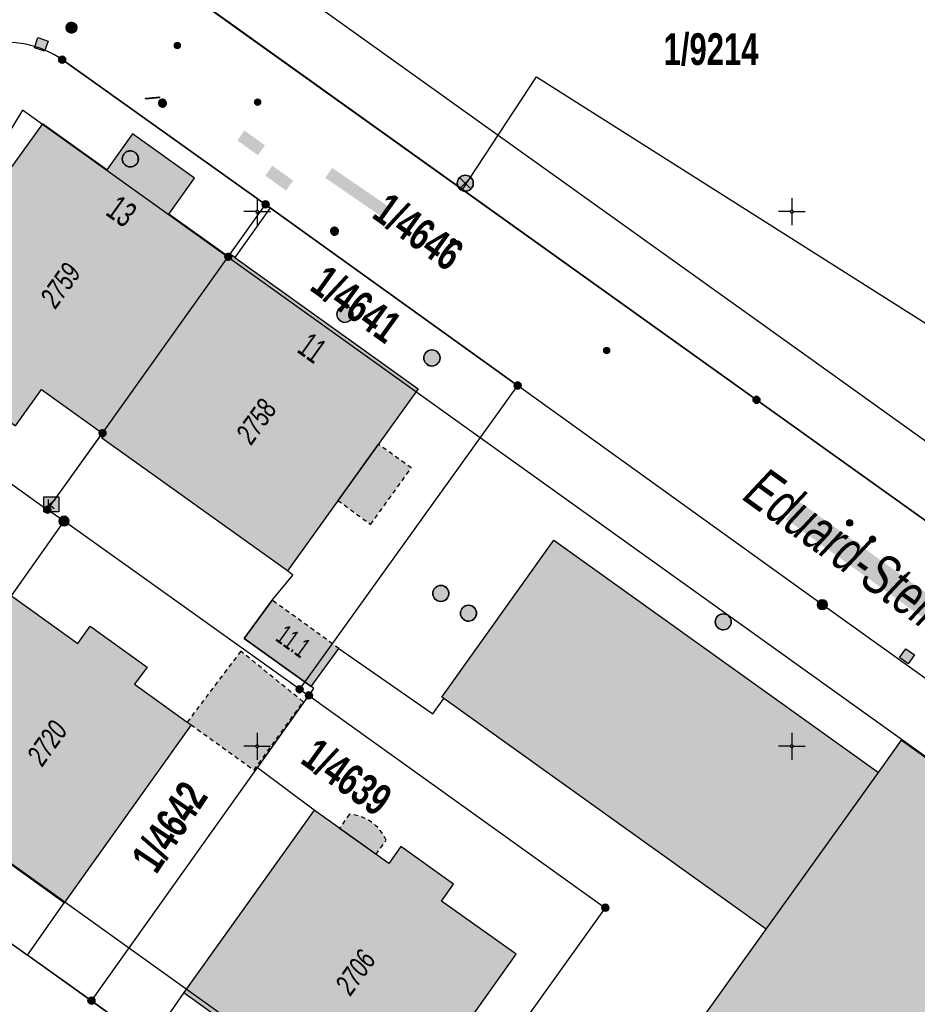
# Model space of a CAD drawing. Header units: metres. Extents: x 2695560 to 2696939, y 1260491 to 1262050.
# Tile 837 of 1005: x 2696165 to 2696207, y 1261563 to 1261609. Entities that reach past the tile are written whole.
import ezdxf

# ---------------------------------------------------------------- set-up
doc = ezdxf.new("R2010")
doc.units = ezdxf.units.M
doc.linetypes.add('AUSGEZOGEN', pattern=[0])
doc.linetypes.add('VERDECKT2_S2', pattern=[0.36, 0.2, -0.16])
for name, color, linetype in [('XR$1$AV_Flächen (EO)', 7, 'AUSGEZOGEN'), ('XR$1$AV_Gebäudeflächen (BB)', 7, 'AUSGEZOGEN'), ('XR$1$AV_Gebäudeflächen (EO)', 7, 'AUSGEZOGEN'), ('XR$1$AV_Grenzpunkte', 7, 'AUSGEZOGEN'), ('XR$1$AV_Grundstück-Nr.', 7, 'AUSGEZOGEN'), ('XR$1$AV_Haus-Nr.', 7, 'AUSGEZOGEN'), ('XR$1$AV_Koordinatennetzpunkte', 7, 'AUSGEZOGEN'), ('XR$1$AV_Linien (BB)', 7, 'AUSGEZOGEN'), ('XR$1$AV_Linien (EO)', 7, 'AUSGEZOGEN'), ('XR$1$AV_Strassennamen', 7, 'AUSGEZOGEN'), ('XR$1$AV_Versicherung-Nr.', 7, 'AUSGEZOGEN'), ('XR$1$AW_LK_Einlaufschacht alt', 24, 'AUSGEZOGEN'), ('XR$1$AW_LK_Schachtdeckel', 24, 'AUSGEZOGEN'), ('XR$1$EW_LK_Knoten', 1, 'AUSGEZOGEN'), ('XR$1$GA_LK_Rohrleitungsteil', 32, 'AUSGEZOGEN'), ('XR$1$GA_LK_Siphon', 32, 'AUSGEZOGEN'), ('XR$1$Liegenschaftsgrenzen', 7, 'AUSGEZOGEN'), ('XR$1$PFAV', 255, 'AUSGEZOGEN'), ('XR$1$PFAW', 255, 'AUSGEZOGEN'), ('XR$1$PFEW', 255, 'AUSGEZOGEN'), ('XR$1$PFGA', 255, 'AUSGEZOGEN'), ('XR$1$PFWA', 255, 'AUSGEZOGEN'), ('XR$1$PFWFM', 255, 'AUSGEZOGEN'), ('XR$1$RAEW', 8, 'AUSGEZOGEN'), ('XR$1$RP_Abstandslinie', 7, 'AUSGEZOGEN'), ('XR$1$TV_LK_KNOTEN', 92, 'AUSGEZOGEN'), ('XR$1$WA_LK_Absperrarmatur', 171, 'AUSGEZOGEN')]:
    doc.layers.add(name, color=color, linetype=linetype)
doc.styles.add('ARIAL', font='arial.ttf')

# ---------------------------------------------------------------- blocks, each defined once
blk = doc.blocks.new('COMPLEXOBJECT_709')
at = {"layer": 'XR$1$AV_Linien (BB)', "color": 7, "linetype": 'AUSGEZOGEN', "transparency": 33554687}
blk.add_line((6184.598, 11601.041), (6168.39, 11612.64), dxfattribs=at)
blk.add_arc((6171.081, 11616.307), 4.549, 149.2977, 233.7266, dxfattribs=at)
blk = doc.blocks.new('COMPLEXOBJECT_752')
at = {"layer": 'XR$1$AV_Linien (BB)', "color": 7, "linetype": 'AUSGEZOGEN', "transparency": 33554687}
blk.add_lwpolyline([(6175.612, 11600.18), (6175.39, 11600.34), (6165.88, 11607.11)], dxfattribs=at)
blk.add_arc((6163.292, 11603.368), 4.549, 55.3331, 148.5781, dxfattribs=at)
blk = doc.blocks.new('COMPLEXOBJECT_964')
at = {"layer": 'XR$1$AV_Flächen (EO)', "color": 7, "linetype": 'VERDECKT2_S2', "transparency": 33554687}
for p, q in [((6179.312, 11571.822), (6178.847, 11571.169)), ((6180.563, 11569.949), (6181.028, 11570.603))]:
    blk.add_line(p, q, dxfattribs=at)
blk.add_arc((6179.183, 11569.823), 2.003, 22.9218, 86.3003, dxfattribs=at)
blk = doc.blocks.new('COMPLEXOBJECT_1190')
at = {"layer": 'XR$1$Liegenschaftsgrenzen', "color": 7, "linetype": 'AUSGEZOGEN', "transparency": 33554687}
blk.add_line((6165.88, 11607.11), (6175.39, 11600.34), dxfattribs=at)
blk.add_arc((6163.292, 11603.368), 4.549, 55.3331, 148.5781, dxfattribs=at)
blk = doc.blocks.new('COMPLEXOBJECT_1195')
at = {"layer": 'XR$1$Liegenschaftsgrenzen', "color": 7, "linetype": 'AUSGEZOGEN', "transparency": 33554687}
blk.add_lwpolyline([(6168.39, 11612.64), (6198.35, 11591.2), (6225.281, 11571.95)], dxfattribs=at)
blk = doc.blocks.new('BWAV20')
at = {"true_color": 0x000000, "transparency": 33554687}
blk.add_hatch(color=18, dxfattribs=at).paths.add_polyline_path([(0.17, 0), (0.16, 0.03), (0.15, 0.07), (0.14, 0.1), (0.11, 0.12), (0.09, 0.14), (0.06, 0.16), (0.03, 0.16), (-0.01, 0.17), (-0.04, 0.16), (-0.07, 0.15), (-0.1, 0.13), (-0.13, 0.11), (-0.15, 0.08), (-0.16, 0.05), (-0.17, 0.02), (-0.17, -0.02), (-0.16, -0.05), (-0.15, -0.08), (-0.13, -0.11), (-0.1, -0.13), (-0.07, -0.15), (-0.04, -0.16), (-0.01, -0.17), (0.03, -0.16), (0.06, -0.16), (0.09, -0.14), (0.11, -0.12), (0.14, -0.1), (0.15, -0.07), (0.16, -0.03)])
at = {"layer": 'XR$1$PFAV', "transparency": 33554687}
blk.add_hatch(color=7, dxfattribs=at).paths.add_polyline_path([(0.5, 0), (0.49, 0.1), (0.46, 0.2), (0.41, 0.29), (0.34, 0.36), (0.26, 0.42), (0.17, 0.47), (0.08, 0.49), (-0.03, 0.5), (-0.13, 0.48), (-0.22, 0.45), (-0.31, 0.4), (-0.38, 0.33), (-0.44, 0.24), (-0.48, 0.15), (-0.5, 0.05), (-0.5, -0.05), (-0.48, -0.15), (-0.44, -0.24), (-0.38, -0.33), (-0.31, -0.4), (-0.22, -0.45), (-0.13, -0.48), (-0.03, -0.5), (0.08, -0.49), (0.17, -0.47), (0.26, -0.42), (0.34, -0.36), (0.41, -0.29), (0.46, -0.2), (0.49, -0.1)])
blk = doc.blocks.new('BAV15')
at = {"layer": 'XR$1$PFAV', "transparency": 33554687}
blk.add_hatch(color=7, dxfattribs=at).paths.add_polyline_path([(0.5, 0), (0.49, 0.1), (0.46, 0.2), (0.41, 0.29), (0.34, 0.36), (0.26, 0.42), (0.17, 0.47), (0.08, 0.49), (-0.03, 0.5), (-0.13, 0.48), (-0.22, 0.45), (-0.31, 0.4), (-0.38, 0.33), (-0.44, 0.24), (-0.48, 0.15), (-0.5, 0.05), (-0.5, -0.05), (-0.48, -0.15), (-0.44, -0.24), (-0.38, -0.33), (-0.31, -0.4), (-0.22, -0.45), (-0.13, -0.48), (-0.03, -0.5), (0.08, -0.49), (0.17, -0.47), (0.26, -0.42), (0.34, -0.36), (0.41, -0.29), (0.46, -0.2), (0.49, -0.1)])
at = {"color": 7, "transparency": 33554687}
for start, end in [(90, 270), (270, 90)]:
    blk.add_arc((0, 0), 0.5, start, end, dxfattribs=at)
at = {"layer": 'XR$1$PFAV', "transparency": 33554687}
blk.add_circle((0, 0), 0.5, dxfattribs=at)
blk = doc.blocks.new('BAV2041')
at = {"color": 7, "transparency": 33554687}
for p, q in [((0, 0.5), (0, 0.05)), ((-0.05, 0), (-0.5, 0)), ((0.05, 0), (0.5, 0)), ((0, -0.05), (0, -0.5))]:
    blk.add_line(p, q, dxfattribs=at)
blk.add_circle((0, 0), 0.05, dxfattribs=at)
for start, end in [(90, 270), (270, 90)]:
    blk.add_arc((0, 0), 0.05, start, end, dxfattribs=at)
blk = doc.blocks.new('BAW2089')
at = {"layer": 'XR$1$PFAW', "transparency": 33554687}
blk.add_hatch(color=7, dxfattribs=at).paths.add_polyline_path([(-0.5, 0.5), (-0.5, -0.5), (0.5, -0.5), (0.5, 0.5)])
at = {"transparency": 33554687}
blk.add_lwpolyline([(-0.5, 0.5), (0.5, 0.5), (0.5, -0.5), (-0.5, -0.5), (-0.5, 0.5)], close=True, dxfattribs=at)
at = {"layer": 'XR$1$PFAW', "transparency": 33554687}
blk.add_lwpolyline([(-0.5, 0.5), (0.5, 0.5), (0.5, -0.5), (-0.5, -0.5), (-0.5, 0.5)], close=True, dxfattribs=at)
blk = doc.blocks.new('BAW2082')
at = {"layer": 'XR$1$PFAW', "transparency": 33554687}
blk.add_hatch(color=7, dxfattribs=at).paths.add_polyline_path([(0.509, -0.003), (0.499, 0.098), (0.469, 0.194), (0.42, 0.283), (0.354, 0.359), (0.274, 0.421), (0.183, 0.466), (0.085, 0.491), (-0.016, 0.496), (-0.116, 0.481), (-0.211, 0.446), (-0.297, 0.392), (-0.37, 0.323), (-0.428, 0.24), (-0.468, 0.147), (-0.488, 0.047), (-0.488, -0.054), (-0.468, -0.153), (-0.428, -0.246), (-0.37, -0.329), (-0.297, -0.398), (-0.211, -0.452), (-0.116, -0.487), (-0.016, -0.502), (0.085, -0.497), (0.183, -0.472), (0.274, -0.427), (0.354, -0.366), (0.42, -0.289), (0.469, -0.2), (0.499, -0.104)])
at = {"transparency": 33554687}
for start, end in [(91.19481, 268.80519), (268.80519, 91.19481)]:
    blk.add_arc((0.01, 0), 0.5, start, end, dxfattribs=at)
at = {"layer": 'XR$1$PFAW', "transparency": 33554687}
blk.add_circle((0.009, -0.003), 0.5, dxfattribs=at)
blk = doc.blocks.new('BAW2088')
at = {"layer": 'XR$1$PFAW', "transparency": 33554687}
blk.add_hatch(color=253, dxfattribs=at).paths.add_polyline_path([(0.51, 0), (0.5, 0.101), (0.47, 0.197), (0.421, 0.286), (0.355, 0.362), (0.275, 0.424), (0.184, 0.469), (0.086, 0.494), (-0.015, 0.499), (-0.115, 0.484), (-0.21, 0.449), (-0.296, 0.395), (-0.369, 0.326), (-0.427, 0.243), (-0.467, 0.15), (-0.487, 0.051), (-0.487, -0.051), (-0.467, -0.15), (-0.427, -0.243), (-0.369, -0.326), (-0.296, -0.395), (-0.21, -0.449), (-0.115, -0.484), (-0.015, -0.499), (0.086, -0.494), (0.184, -0.469), (0.275, -0.424), (0.355, -0.362), (0.421, -0.286), (0.47, -0.197), (0.5, -0.101)])
at = {"transparency": 33554687}
for start, end in [(91.19481, 268.80519), (268.80519, 91.19481)]:
    blk.add_arc((0.01, 0), 0.5, start, end, dxfattribs=at)
at = {"layer": 'XR$1$PFAW', "transparency": 33554687}
blk.add_circle((0.01, 0), 0.5, dxfattribs=at)
blk = doc.blocks.new('BWA965')
at = {"layer": 'XR$1$PFWA', "transparency": 33554687}
blk.add_hatch(color=7, dxfattribs=at).paths.add_polyline_path([(0, 0.5), (-0.05, 0.5), (-0.1, 0.49), (-0.15, 0.48), (-0.2, 0.46), (-0.24, 0.44), (-0.29, 0.41), (-0.33, 0.38), (-0.36, 0.34), (-0.4, 0.31), (-0.42, 0.26), (-0.45, 0.22), (-0.47, 0.17), (-0.48, 0.13), (-0.49, 0.08), (-0.5, 0.03), (-0.5, -0.03), (-0.49, -0.08), (-0.48, -0.13), (-0.47, -0.17), (-0.45, -0.22), (-0.42, -0.26), (-0.4, -0.31), (-0.36, -0.34), (-0.33, -0.38), (-0.29, -0.41), (-0.24, -0.44), (-0.2, -0.46), (-0.15, -0.48), (-0.1, -0.49), (-0.05, -0.5), (0, -0.5), (0.05, -0.5), (0.1, -0.49), (0.15, -0.48), (0.2, -0.46), (0.24, -0.44), (0.29, -0.41), (0.33, -0.38), (0.36, -0.34), (0.4, -0.31), (0.42, -0.26), (0.45, -0.22), (0.47, -0.17), (0.48, -0.13), (0.49, -0.08), (0.5, -0.03), (0.5, 0.03), (0.49, 0.08), (0.48, 0.13), (0.47, 0.17), (0.45, 0.22), (0.42, 0.26), (0.4, 0.31), (0.36, 0.34), (0.33, 0.38), (0.29, 0.41), (0.24, 0.44), (0.2, 0.46), (0.15, 0.48), (0.1, 0.49), (0.05, 0.5)])
at = {"transparency": 33554687}
blk.add_line((0, 0.5), (0, -0.5), dxfattribs=at)
for start, end in [(90, 270), (270, 90)]:
    blk.add_arc((0, 0), 0.5, start, end, dxfattribs=at)
blk = doc.blocks.new('BGA2013')
at = {"transparency": 33554687}
blk.add_hatch(color=36, dxfattribs=at).paths.add_polyline_path([(-0.291, -0.409), (0.352, 0.357), (0.291, 0.409), (-0.352, -0.357)])
at = {"color": 32, "transparency": 33554687}
blk.add_lwpolyline([(-0.291, -0.409), (-0.352, -0.357), (0.291, 0.409), (0.352, 0.357), (-0.291, -0.409)], close=True, dxfattribs=at)
blk = doc.blocks.new('BGA15')
at = {"layer": 'XR$1$PFGA', "transparency": 33554687}
blk.add_hatch(color=7, dxfattribs=at).paths.add_polyline_path([(0.5, 0), (0.49, 0.101), (0.459, 0.197), (0.41, 0.286), (0.344, 0.362), (0.264, 0.424), (0.174, 0.469), (0.076, 0.494), (-0.025, 0.499), (-0.125, 0.484), (-0.22, 0.449), (-0.306, 0.395), (-0.379, 0.326), (-0.437, 0.243), (-0.477, 0.15), (-0.497, 0.051), (-0.497, -0.051), (-0.477, -0.15), (-0.437, -0.243), (-0.379, -0.326), (-0.306, -0.395), (-0.22, -0.449), (-0.125, -0.484), (-0.025, -0.499), (0.076, -0.494), (0.174, -0.469), (0.264, -0.424), (0.344, -0.362), (0.41, -0.286), (0.459, -0.197), (0.49, -0.101)])
at = {"color": 32, "transparency": 33554687}
for start, end in [(91.19481, 268.80519), (268.80519, 91.19481)]:
    blk.add_arc((0, 0), 0.5, start, end, dxfattribs=at)
at = {"layer": 'XR$1$PFGA', "transparency": 33554687}
blk.add_circle((0, 0), 0.5, dxfattribs=at)
blk = doc.blocks.new('BEW957')
at = {"layer": 'XR$1$RAEW', "transparency": 33554687}
blk.add_hatch(color=1, dxfattribs=at).paths.add_polyline_path([(-0.5, 0), (-0.5, -0.05), (-0.49, -0.1), (-0.48, -0.15), (-0.46, -0.2), (-0.44, -0.24), (-0.41, -0.29), (-0.38, -0.33), (-0.34, -0.36), (-0.31, -0.4), (-0.26, -0.42), (-0.22, -0.45), (-0.17, -0.47), (-0.13, -0.48), (-0.08, -0.49), (-0.03, -0.5), (0.03, -0.5), (0.08, -0.49), (0.13, -0.48), (0.17, -0.47), (0.22, -0.45), (0.26, -0.42), (0.31, -0.4), (0.34, -0.36), (0.38, -0.33), (0.41, -0.29), (0.44, -0.24), (0.46, -0.2), (0.48, -0.15), (0.49, -0.1), (0.5, -0.05), (0.5, 0), (0.5, 0.05), (0.49, 0.1), (0.48, 0.15), (0.46, 0.2), (0.44, 0.24), (0.41, 0.29), (0.38, 0.33), (0.34, 0.36), (0.31, 0.4), (0.26, 0.42), (0.22, 0.45), (0.17, 0.47), (0.13, 0.48), (0.08, 0.49), (0.03, 0.5), (-0.03, 0.5), (-0.08, 0.49), (-0.13, 0.48), (-0.17, 0.47), (-0.22, 0.45), (-0.26, 0.42), (-0.31, 0.4), (-0.34, 0.36), (-0.38, 0.33), (-0.41, 0.29), (-0.44, 0.24), (-0.46, 0.2), (-0.48, 0.15), (-0.49, 0.1), (-0.5, 0.05)])
at = {"color": 1, "transparency": 33554687}
for start, end in [(90, 180), (180, 270), (0, 90), (270, 0)]:
    blk.add_arc((0, 0), 0.5, start, end, dxfattribs=at)
at = {"layer": 'XR$1$RAEW', "color": 1, "transparency": 33554687}
blk.add_circle((0, 0), 0.5, dxfattribs=at)
blk = doc.blocks.new('BEWLP2549_S')
at = {"layer": 'XR$1$PFEW', "transparency": 33554687}
blk.add_hatch(color=7, dxfattribs=at).paths.add_polyline_path([(0.5, 0), (0.49, 0.101), (0.459, 0.197), (0.41, 0.286), (0.344, 0.362), (0.264, 0.424), (0.174, 0.469), (0.076, 0.494), (-0.025, 0.499), (-0.125, 0.484), (-0.22, 0.449), (-0.306, 0.395), (-0.379, 0.326), (-0.437, 0.243), (-0.477, 0.15), (-0.497, 0.051), (-0.497, -0.051), (-0.477, -0.15), (-0.437, -0.243), (-0.379, -0.326), (-0.306, -0.395), (-0.22, -0.449), (-0.125, -0.484), (-0.025, -0.499), (0.076, -0.494), (0.174, -0.469), (0.264, -0.424), (0.344, -0.362), (0.41, -0.286), (0.459, -0.197), (0.49, -0.101)])
at = {"color": 1, "transparency": 33554687}
for p, q in [((0.354, -0.354), (-0.354, 0.354)), ((-0.354, -0.354), (0.354, 0.354))]:
    blk.add_line(p, q, dxfattribs=at)
for start, end in [(91.38095, 268.61905), (268.61905, 91.38095)]:
    blk.add_arc((0, 0), 0.5, start, end, dxfattribs=at)
at = {"layer": 'XR$1$PFEW', "transparency": 33554687}
blk.add_circle((0, 0), 0.5, dxfattribs=at)
blk = doc.blocks.new('BTV1')
at = {"layer": 'XR$1$PFWFM', "transparency": 33554687}
blk.add_hatch(color=7, dxfattribs=at).paths.add_polyline_path([(-0.5, 0.5), (-0.5, -0.5), (0.5, -0.5), (0.5, 0.5)])
at = {"color": 92, "transparency": 33554687}
for p, q in [((-0.219, 0.321), (-0.219, -0.298)), ((-0.208, -0.05), (0.23, 0.31)), ((-0.159, 0.001), (0.192, -0.283))]:
    blk.add_line(p, q, dxfattribs=at)
blk.add_polyline3d([(-0.5, 0.5, 0.993), (0.5, 0.5, 0.993), (0.5, -0.5, 0.993), (-0.5, -0.5, 0.993)], close=True, dxfattribs=at)

msp = doc.modelspace()

# ---------------------------------------------------------------- hatches: boundary and pattern name
at = {"transparency": 33554687}
for points in [[(2696175.37, 1261603.602), (2696175.041, 1261603.142), (2696176.004, 1261602.452), (2696176.333, 1261602.912)], [(2696176.68, 1261601.959), (2696176.347, 1261601.496), (2696177.316, 1261600.799), (2696177.649, 1261601.262)], [(2696179.477, 1261601.858), (2696179.155, 1261601.389), (2696181.781, 1261599.584), (2696182.103, 1261600.053)], [(2696201.303, 1261586.263), (2696200.702, 1261585.428), (2696213.101, 1261576.509), (2696213.702, 1261577.344)]]:
    msp.add_hatch(color=7, dxfattribs=at).paths.add_polyline_path(points)
at = {"layer": 'XR$1$AV_Gebäudeflächen (BB)', "true_color": 0xd2d2d2, "transparency": 33554687}
for points in [[(2696161.729, 1261598.088), (2696160.007, 1261595.694), (2696160.3, 1261595.485), (2696161.813, 1261594.403), (2696162.976, 1261593.571), (2696161.772, 1261591.887), (2696164.67, 1261589.803), (2696165.88, 1261591.495), (2696168.682, 1261589.491), (2696168.74, 1261589.45), (2696174.62, 1261597.7), (2696174.558, 1261597.744), (2696171.837, 1261599.69), (2696173.041, 1261601.374), (2696170.137, 1261603.45), (2696168.933, 1261601.766), (2696165.923, 1261603.918)], [(2696168.682, 1261589.491), (2696168.623, 1261589.409), (2696168.681, 1261589.368), (2696168.769, 1261589.305), (2696168.711, 1261589.223), (2696177.382, 1261583.019), (2696183.494, 1261591.526), (2696174.921, 1261597.666), (2696174.799, 1261597.753), (2696174.752, 1261597.689), (2696174.599, 1261597.801), (2696174.558, 1261597.744), (2696174.62, 1261597.7), (2696168.74, 1261589.45)], [(2696184.695, 1261577.04), (2696199.775, 1261566.257), (2696190.733, 1261553.611), (2696189.291, 1261551.594), (2696204.819, 1261540.49), (2696206.253, 1261542.501), (2696213.895, 1261553.215), (2696214.075, 1261553.467), (2696217.176, 1261557.814), (2696221.601, 1261564.018), (2696206.101, 1261575.104), (2696205.019, 1261573.591), (2696189.843, 1261584.445), (2696184.598, 1261577.109)], [(2696166.946, 1261567.491), (2696172.878, 1261575.817), (2696172.699, 1261575.945), (2696170.239, 1261577.715), (2696170.817, 1261578.518), (2696168.162, 1261580.428), (2696167.584, 1261579.624), (2696164.48, 1261581.85), (2696158.52, 1261573.53)], [(2696182.009, 1261556.551), (2696188.081, 1261565.092), (2696184.593, 1261567.572), (2696185.155, 1261568.362), (2696182.685, 1261570.118), (2696182.129, 1261569.335), (2696178.633, 1261571.821), (2696172.532, 1261563.29), (2696179.127, 1261558.6)]]:
    msp.add_hatch(color=254, dxfattribs=at).paths.add_polyline_path(points)
at = {"layer": 'XR$1$AV_Gebäudeflächen (EO)', "true_color": 0xebebeb, "transparency": 33554687}
for points in [[(2696179.746, 1261586.309), (2696181.273, 1261585.183), (2696183.176, 1261587.83), (2696181.632, 1261588.934)], [(2696176.668, 1261581.645), (2696175.362, 1261579.855), (2696178.492, 1261577.599), (2696179.795, 1261579.382)], [(2696172.878, 1261575.817), (2696175.825, 1261573.698), (2696178.125, 1261576.897), (2696175.199, 1261579.257), (2696172.699, 1261575.945)], [(2696181.533, 1261569.759), (2696181.998, 1261570.413), (2696181.969, 1261570.478), (2696181.938, 1261570.543), (2696181.904, 1261570.606), (2696181.868, 1261570.668), (2696181.83, 1261570.728), (2696181.79, 1261570.787), (2696181.748, 1261570.845), (2696181.704, 1261570.901), (2696181.657, 1261570.956), (2696181.609, 1261571.008), (2696181.559, 1261571.059), (2696181.507, 1261571.109), (2696181.454, 1261571.156), (2696181.399, 1261571.202), (2696181.342, 1261571.245), (2696181.284, 1261571.286), (2696181.224, 1261571.326), (2696181.163, 1261571.363), (2696181.1, 1261571.398), (2696181.037, 1261571.431), (2696180.972, 1261571.461), (2696180.906, 1261571.489), (2696180.84, 1261571.515), (2696180.772, 1261571.538), (2696180.704, 1261571.559), (2696180.635, 1261571.577), (2696180.565, 1261571.593), (2696180.495, 1261571.607), (2696180.424, 1261571.618), (2696180.353, 1261571.626), (2696180.282, 1261571.632), (2696179.817, 1261570.979)]]:
    msp.add_hatch(color=7, dxfattribs=at).paths.add_polyline_path(points)

# ---------------------------------------------------------------- linework, layer by layer
at = {"layer": 'XR$1$AV_Flächen (EO)', "color": 7, "linetype": 'AUSGEZOGEN', "transparency": 33554687}
for p, q in [((2696181.632, 1261588.934), (2696179.746, 1261586.309)), ((2696172.699, 1261575.945), (2696172.878, 1261575.817)), ((2696179.817, 1261570.979), (2696181.533, 1261569.759))]:
    msp.add_line(p, q, dxfattribs=at)
at = {"layer": 'XR$1$AV_Flächen (EO)', "color": 7, "linetype": 'VERDECKT2_S2', "transparency": 33554687}
msp.add_line((2696179.795, 1261579.382), (2696176.668, 1261581.645), dxfattribs=at)
for points in [[(2696179.746, 1261586.309), (2696181.273, 1261585.183), (2696183.176, 1261587.83), (2696181.632, 1261588.934)], [(2696172.878, 1261575.817), (2696175.825, 1261573.698), (2696178.125, 1261576.897), (2696175.199, 1261579.257), (2696172.699, 1261575.945)]]:
    msp.add_lwpolyline(points, dxfattribs=at)
at = {"layer": 'XR$1$AV_Flächen (EO)', "color": 7, "linetype": 'AUSGEZOGEN', "transparency": 33554687}
msp.add_lwpolyline([(2696176.668, 1261581.645), (2696175.362, 1261579.855), (2696178.492, 1261577.599), (2696179.795, 1261579.382)], dxfattribs=at)
at = {"layer": 'XR$1$AV_Linien (BB)', "color": 7, "linetype": 'AUSGEZOGEN', "transparency": 33554687}
for p, q in [((2696176.582, 1261599.99), (2696174.921, 1261597.666)), ((2696211.967, 1261581.97), (2696203.855, 1261587.769)), ((2696166.946, 1261567.491), (2696158.52, 1261573.53)), ((2696178.633, 1261571.821), (2696172.532, 1261563.29)), ((2696165.236, 1261565.046), (2696166.946, 1261567.491)), ((2696172.532, 1261563.29), (2696170.921, 1261560.973)), ((2696172.532, 1261563.29), (2696179.127, 1261558.6))]:
    msp.add_line(p, q, dxfattribs=at)
for points in [[(2696185.568, 1261600.851), (2696189.031, 1261606.118), (2696231.91, 1261578.958), (2696243.045, 1261596.476)], [(2696174.558, 1261597.744), (2696171.837, 1261599.69), (2696173.041, 1261601.374), (2696170.137, 1261603.45), (2696168.933, 1261601.766), (2696165.923, 1261603.918), (2696161.729, 1261598.088)], [(2696203.855, 1261587.769), (2696199.32, 1261591.01), (2696185.568, 1261600.851)], [(2696237.66, 1261556.25), (2696227.36, 1261563.56), (2696202.4, 1261581.43), (2696188.15, 1261591.68), (2696176.582, 1261599.99)], [(2696168.682, 1261589.491), (2696168.74, 1261589.45), (2696174.62, 1261597.7), (2696174.558, 1261597.744)], [(2696174.921, 1261597.666), (2696174.799, 1261597.753), (2696174.752, 1261597.689), (2696174.599, 1261597.801), (2696174.558, 1261597.744)], [(2696174.921, 1261597.666), (2696183.494, 1261591.526), (2696177.382, 1261583.019)], [(2696161.813, 1261594.403), (2696159.254, 1261590.824), (2696166.16, 1261585.87), (2696168.681, 1261589.368)], [(2696161.813, 1261594.403), (2696162.976, 1261593.571), (2696161.772, 1261591.887), (2696164.67, 1261589.803), (2696165.88, 1261591.495), (2696168.682, 1261589.491)], [(2696168.681, 1261589.368), (2696168.623, 1261589.409), (2696168.682, 1261589.491)], [(2696177.382, 1261583.019), (2696168.711, 1261589.223), (2696168.769, 1261589.305), (2696168.681, 1261589.368)], [(2696184.695, 1261577.04), (2696184.598, 1261577.109), (2696189.843, 1261584.445), (2696205.019, 1261573.591), (2696206.101, 1261575.104), (2696221.601, 1261564.018), (2696217.176, 1261557.814), (2696214.075, 1261553.467)], [(2696178.492, 1261577.599), (2696175.362, 1261579.855), (2696176.668, 1261581.645), (2696177.634, 1261582.818), (2696177.382, 1261583.019)], [(2696164.48, 1261581.85), (2696167.584, 1261579.624), (2696168.162, 1261580.428), (2696170.817, 1261578.518), (2696170.239, 1261577.715), (2696172.699, 1261575.945), (2696172.878, 1261575.817), (2696166.946, 1261567.491)], [(2696178.492, 1261577.599), (2696179.795, 1261579.382), (2696184.189, 1261576.332), (2696184.695, 1261577.04)], [(2696178.633, 1261571.821), (2696175.977, 1261573.801), (2696178.617, 1261577.509), (2696178.492, 1261577.599)], [(2696148.319, 1261577.173), (2696156.78, 1261571.1), (2696165.236, 1261565.046)], [(2696190.733, 1261553.611), (2696199.775, 1261566.257), (2696184.695, 1261577.04)], [(2696182.009, 1261556.551), (2696188.081, 1261565.092), (2696184.593, 1261567.572), (2696185.155, 1261568.362), (2696182.685, 1261570.118), (2696182.129, 1261569.335), (2696178.633, 1261571.821)], [(2696170.921, 1261560.973), (2696168.22, 1261562.91), (2696165.236, 1261565.046)]]:
    msp.add_lwpolyline(points, dxfattribs=at)
at = {"layer": 'XR$1$AV_Linien (EO)', "color": 7, "linetype": 'AUSGEZOGEN', "transparency": 33554687}
msp.add_line((2696199.775, 1261566.257), (2696205.019, 1261573.591), dxfattribs=at)
at = {"layer": 'XR$1$Liegenschaftsgrenzen', "color": 7, "linetype": 'AUSGEZOGEN', "transparency": 33554687}
for p, q in [((2696176.36, 1261600.15), (2696188.15, 1261591.68)), ((2696153.81, 1261594.73), (2696166.16, 1261585.87)), ((2696188.15, 1261591.68), (2696177.95, 1261577.48)), ((2696166.94, 1261585.34), (2696166.16, 1261585.87)), ((2696177.95, 1261577.48), (2696166.94, 1261585.34)), ((2696168.22, 1261562.91), (2696178.39, 1261577.19)), ((2696177.95, 1261577.48), (2696178.39, 1261577.19)), ((2696156.78, 1261571.1), (2696168.22, 1261562.91)), ((2696168.22, 1261562.91), (2696182.04, 1261553))]:
    msp.add_line(p, q, dxfattribs=at)
for points in [[(2696166.16, 1261585.87), (2696168.74, 1261589.45), (2696174.62, 1261597.7), (2696176.36, 1261600.15)], [(2696227.36, 1261563.56), (2696202.4, 1261581.43), (2696188.15, 1261591.68)], [(2696156.78, 1261571.1), (2696158.52, 1261573.53), (2696164.48, 1261581.85), (2696166.94, 1261585.34)], [(2696178.39, 1261577.19), (2696192.25, 1261567.26), (2696182.04, 1261553)]]:
    msp.add_lwpolyline(points, dxfattribs=at)
at = {"layer": 'XR$1$RP_Abstandslinie', "color": 7, "linetype": 'AUSGEZOGEN', "transparency": 33554687}
msp.add_line((2696164.99, 1261604.56), (2696149.96, 1261579.73), dxfattribs=at)
for points in [[(2696171.22, 1261614.86), (2696201.51, 1261593.18), (2696231.18, 1261571.93), (2696261, 1261550.59)], [(2696252.21, 1261542.11), (2696224.2, 1261562.17), (2696194.52, 1261583.42), (2696164.99, 1261604.56)], [(2696149.96, 1261579.73), (2696176.72, 1261560.55), (2696202.73, 1261541.91), (2696231.01, 1261521.64)]]:
    msp.add_lwpolyline(points, dxfattribs=at)

# ---------------------------------------------------------------- block references
at = {"layer": 'XR$1$AV_Flächen (EO)', "color": 7, "linetype": 'VERDECKT2_S2', "lineweight": -3, "transparency": 33554687}
msp.add_blockref('COMPLEXOBJECT_964', (2690000.97, 1249999.81), dxfattribs=at)
at = {"layer": 'XR$1$AV_Grenzpunkte', "color": 7, "linetype": 'AUSGEZOGEN', "lineweight": -3, "transparency": 33554687}
for name, p, xscale, yscale in [('BAV15', (2696166.85, 1261606.92), 0.3249999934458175, 0.3249999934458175), ('BAV15', (2696176.36, 1261600.15), 0.3249999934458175, 0.3249999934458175), ('BWAV20', (2696174.62, 1261597.7), 0.3899999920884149, 0.3899999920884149), ('BAV15', (2696188.15, 1261591.68), 0.3249999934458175, 0.3249999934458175), ('BAV15', (2696199.32, 1261591.01), 0.3249999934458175, 0.3249999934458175), ('BWAV20', (2696168.74, 1261589.45), 0.3899999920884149, 0.3899999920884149), ('BAV15', (2696166.16, 1261585.87), 0.3249999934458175, 0.3249999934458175), ('BAV15', (2696166.94, 1261585.34), 0.4549999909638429, 0.4549999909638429), ('BAV15', (2696202.4, 1261581.43), 0.4549999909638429, 0.4549999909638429), ('BAV15', (2696177.95, 1261577.48), 0.3249999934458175, 0.3249999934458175), ('BAV15', (2696178.39, 1261577.19), 0.3249999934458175, 0.3249999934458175), ('BAV15', (2696192.25, 1261567.26), 0.3249999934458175, 0.3249999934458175), ('BAV15', (2696168.22, 1261562.91), 0.3249999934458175, 0.3249999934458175)]:
    msp.add_blockref(name, p, dxfattribs=dict(at, xscale=xscale, yscale=yscale))
at = {"layer": 'XR$1$AV_Koordinatennetzpunkte', "color": 7, "linetype": 'AUSGEZOGEN', "lineweight": -3, "transparency": 33554687, "xscale": 1.25, "yscale": 1.25}
for p in [(2696175.97, 1261599.81), (2696200.97, 1261599.81), (2696175.97, 1261574.81), (2696200.97, 1261574.81)]:
    msp.add_blockref('BAV2041', p, dxfattribs=at)
at = {"layer": 'XR$1$AV_Linien (BB)', "color": 7, "linetype": 'AUSGEZOGEN', "lineweight": -3, "transparency": 33554687}
for name in ['COMPLEXOBJECT_709', 'COMPLEXOBJECT_752']:
    msp.add_blockref(name, (2690000.97, 1249999.81), dxfattribs=at)
at = {"layer": 'XR$1$AW_LK_Einlaufschacht alt', "color": 24, "linetype": 'AUSGEZOGEN', "lineweight": -3, "transparency": 33554687, "xscale": 0.5000000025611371, "yscale": 0.5000000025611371}
for p, rotation in [((2696165.87, 1261607.63), 70.754074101), ((2696206.355, 1261579.022), 324.399169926)]:
    msp.add_blockref('BAW2089', p, dxfattribs=dict(at, rotation=rotation))
at = {"layer": 'XR$1$AW_LK_Schachtdeckel', "color": 24, "linetype": 'AUSGEZOGEN', "lineweight": -3, "transparency": 33554687, "yscale": 0.7499999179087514}
for p, xscale, rotation in [((2696170.032, 1261602.271), 0.7499999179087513, 53.77391052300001), ((2696180.065, 1261595.006), 0.7499999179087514, 52.74626159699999)]:
    msp.add_blockref('BAW2082', p, dxfattribs=dict(at, xscale=xscale, rotation=rotation))
at = {"layer": 'XR$1$AW_LK_Schachtdeckel', "color": 24, "linetype": 'AUSGEZOGEN', "lineweight": -3, "transparency": 33554687}
for name, p, xscale, yscale in [('BAW2088', (2696184.133, 1261592.971), 0.7578193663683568, 0.7578193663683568), ('BAW2082', (2696184.55, 1261581.96), 0.7499999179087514, 0.7499999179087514), ('BAW2082', (2696185.844, 1261581.035), 0.7499999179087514, 0.7499999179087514), ('BAW2082', (2696197.758, 1261580.628), 0.7499999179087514, 0.7499999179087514)]:
    msp.add_blockref(name, p, dxfattribs=dict(at, xscale=xscale, yscale=yscale))
at = {"layer": 'XR$1$EW_LK_Knoten', "color": 1, "linetype": 'AUSGEZOGEN', "lineweight": -3, "transparency": 33554687}
for name, p, xscale, yscale in [('BEW957', (2696172.234, 1261607.579), 0.2749999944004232, 0.2749999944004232), ('BEW957', (2696175.993, 1261604.929), 0.2749999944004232, 0.2749999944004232), ('BEWLP2549_S', (2696185.701, 1261601.138), 0.749999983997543, 0.749999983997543), ('BEW957', (2696185.144, 1261598.403), 0.2749999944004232, 0.2749999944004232), ('BEW957', (2696192.314, 1261593.318), 0.2749999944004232, 0.2749999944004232), ('BEW957', (2696203.676, 1261585.255), 0.2749999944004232, 0.2749999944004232), ('BEW957', (2696204.74, 1261584.491), 0.2749999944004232, 0.2749999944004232)]:
    msp.add_blockref(name, p, dxfattribs=dict(at, xscale=xscale, yscale=yscale))
at = {"layer": 'XR$1$GA_LK_Rohrleitungsteil', "color": 32, "linetype": 'AUSGEZOGEN', "lineweight": -3, "transparency": 33554687, "xscale": 0.6499999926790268, "yscale": 0.6499999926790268, "rotation": 315}
msp.add_blockref('BGA2013', (2696171.079, 1261605.123), dxfattribs=at)
at = {"layer": 'XR$1$GA_LK_Siphon', "color": 32, "linetype": 'AUSGEZOGEN', "lineweight": -3, "transparency": 33554687, "xscale": 0.4999999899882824, "yscale": 0.4999999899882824, "rotation": 144.522}
msp.add_blockref('BGA15', (2696167.285, 1261608.413), dxfattribs=at)
at = {"layer": 'XR$1$Liegenschaftsgrenzen', "color": 7, "linetype": 'AUSGEZOGEN', "lineweight": -3, "transparency": 33554687}
for name in ['COMPLEXOBJECT_1195', 'COMPLEXOBJECT_1190']:
    msp.add_blockref(name, (2690000.97, 1249999.81), dxfattribs=at)
at = {"layer": 'XR$1$TV_LK_KNOTEN', "color": 92, "linetype": 'AUSGEZOGEN', "lineweight": -3, "transparency": 33554687, "xscale": 0.7000000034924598, "yscale": 0.7000000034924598}
msp.add_blockref('BTV1', (2696166.343, 1261586.124), dxfattribs=at)
at = {"layer": 'XR$1$WA_LK_Absperrarmatur', "color": 171, "linetype": 'AUSGEZOGEN', "lineweight": -3, "transparency": 33554687, "xscale": 0.3749999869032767, "yscale": 0.3749999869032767}
for p, rotation in [((2696171.541, 1261604.882), 233.509918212), ((2696179.585, 1261598.896), 53.625732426)]:
    msp.add_blockref('BWA965', p, dxfattribs=dict(at, rotation=rotation))

# ---------------------------------------------------------------- texts
at = {"layer": 'XR$1$AV_Grundstück-Nr.', "color": 7, "transparency": 33554687, "insert": (2696197.194, 1261607.39), "char_height": 1.48491, "width": 4.97324, "attachment_point": 5, "style": 'ARIAL'}
msp.add_mtext('\\A1;{\\fArial|i0|b1;\\H1.484908;\\W0.700000;\\C7;1/9214}\\P', dxfattribs=at)
at = {"layer": 'XR$1$AV_Grundstück-Nr.', "color": 7, "transparency": 33554687, "char_height": 1.48491, "attachment_point": 5, "style": 'ARIAL'}
for s, insert, width, rotation in [('\\A1;{\\fArial|i0|b1;\\H1.484908;\\W0.700000;\\C7;1/4646}\\P', (2696183.499, 1261598.862), 4.98214, 324.3087), ('\\A1;{\\fArial|i0|b1;\\H1.484908;\\W0.700000;\\C7;1/4641}\\P', (2696180.59, 1261595.471), 4.97324, 324.2421), ('\\A1;{\\fArial|i0|b1;\\H1.484908;\\W0.700000;\\C7;1/4639}\\P', (2696180.155, 1261573.36), 4.98214, 324.3609), ('\\A1;{\\fArial|i0|b1;\\H1.484908;\\W0.700000;\\C7;1/4642}\\P', (2696171.881, 1261571.03), 4.98214, 56.2626)]:
    msp.add_mtext(s, dxfattribs=dict(at, insert=insert, width=width, rotation=rotation))
at = {"layer": 'XR$1$AV_Haus-Nr.', "color": 7, "transparency": 33554687, "attachment_point": 2, "style": 'ARIAL'}
for s, insert, char_height, width, rotation in [('\\W0.64;13', (2696169.97, 1261600.309), 1.1621, 1.59081, 324.4356), ('\\W0.58;11', (2696178.886, 1261593.914), 1.1621, 1.50373, 324.2961), ('\\W0.60;11.1', (2696177.933, 1261580.1), 0.92968, 1.93056, 324.1071)]:
    msp.add_mtext(s, dxfattribs=dict(at, insert=insert, char_height=char_height, width=width, rotation=rotation))
at = {"layer": 'XR$1$AV_Strassennamen', "color": 7, "transparency": 33554687, "insert": (2696207.196, 1261581.378), "char_height": 1.93684, "width": 20.56591, "attachment_point": 5, "rotation": 324.2727, "style": 'ARIAL'}
msp.add_mtext('\\A1;{\\fArial|i1|b0;\\H1.936838;\\W0.700000;\\C7;Eduard-Steiner-Strasse}\\P', dxfattribs=at)
at = {"layer": 'XR$1$AV_Versicherung-Nr.', "color": 7, "transparency": 33554687, "char_height": 0.96842, "width": 2.46457, "attachment_point": 5, "style": 'ARIAL'}
for s, insert, rotation in [('\\A1;{\\fArial|i1|b0;\\H0.968418;\\W0.700000;\\C7;2759}\\P', (2696166.77, 1261596.367), 54.27), ('\\A1;{\\fArial|i1|b0;\\H0.968418;\\W0.700000;\\C7;2758}\\P', (2696175.925, 1261589.998), 54.2511), ('\\A1;{\\fArial|i1|b0;\\H0.968418;\\W0.700000;\\C7;2720}\\P', (2696166.148, 1261574.964), 54.531), ('\\A1;{\\fArial|i1|b0;\\H0.968418;\\W0.700000;\\C7;2706}\\P', (2696180.562, 1261564.242), 54.4743)]:
    msp.add_mtext(s, dxfattribs=dict(at, insert=insert, rotation=rotation))

doc.saveas('drawing.dxf')
